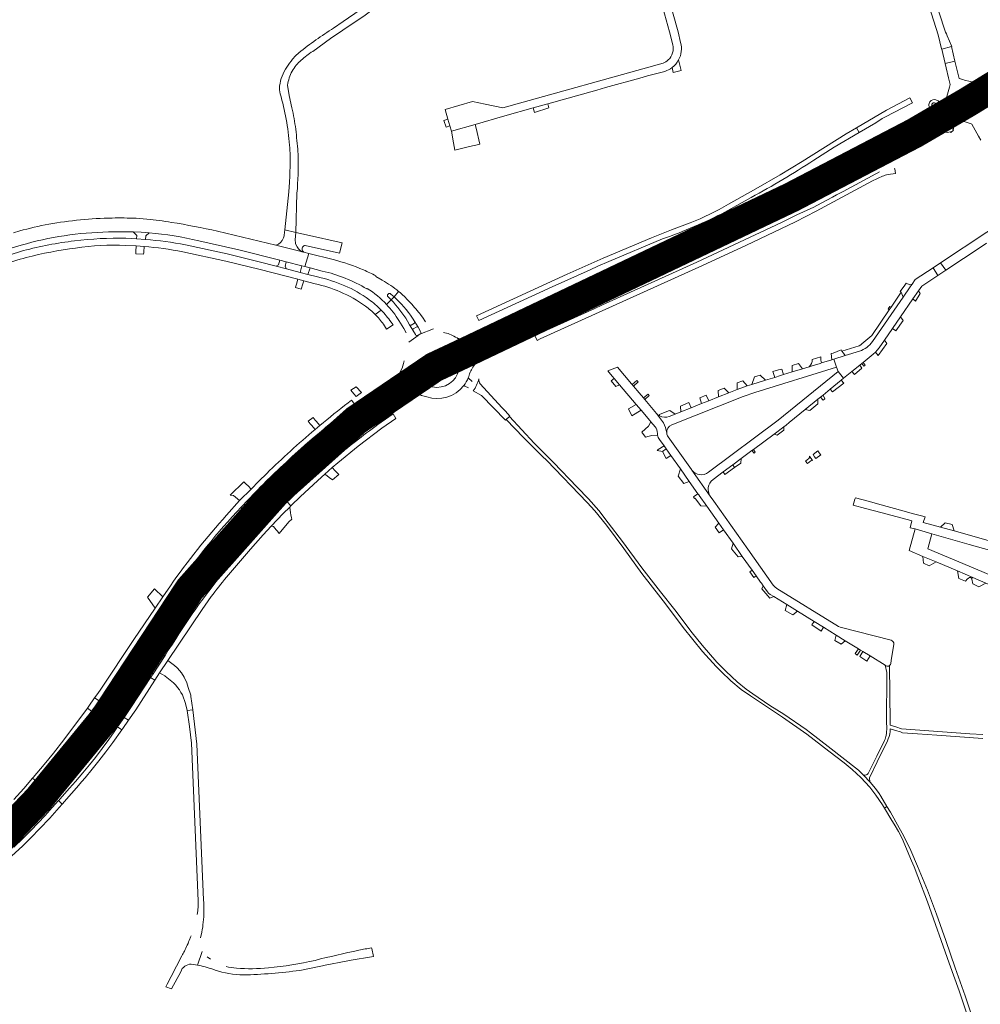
# Model space of a CAD drawing. Header units: metres. Extents: x 166325 to 190320, y 381923 to 404576.
# Tile 447 of 656: x 178531 to 179006, y 389853 to 390339. Entities that reach past the tile are written whole.
import ezdxf

# ---------------------------------------------------------------- set-up
doc = ezdxf.new("R2010")
doc.units = ezdxf.units.M
for name, color, linetype, lineweight in [('B-WE-VH-VERHARDING_ASFALT-GV', 8, 'Continuous', 18), ('B-WE-VH-VERHARDING_BETONSTRAATSTEEN-GV', 8, 'Continuous', 18), ('B-WE-VH-VERHARDING_HALFVERHARDING-GV', 8, 'Continuous', 18), ('B-WE-VH-VERHARDING_N-WEG', 8, 'Continuous', 18), ('B-WE-VH-VERHARDING_STRAATBAKSTEEN-GV', 8, 'Continuous', 18)]:
    doc.layers.add(name, color=color, linetype=linetype, lineweight=lineweight)

msp = doc.modelspace()

# ---------------------------------------------------------------- linework, layer by layer
at = {"layer": 'B-WE-VH-VERHARDING_ASFALT-GV', "flags": 128}
for points in [[(178857.671, 390328.144), (178856.423, 390333.53), (178842.703, 390382.538), (178842.439, 390382.469), (178838.75, 390381.511), (178847.538, 390350.193), (178848.926, 390345.246), (178852.223, 390333.496), (178853.839, 390327.069)], [(178849.094, 390318.042), (178769.962, 390295.887), (178761.234, 390297.704), (178754.936, 390299.015), (178741.348, 390295.147), (178742.8, 390290.273), (178743.761, 390287.048), (178744.564, 390284.351), (178756.317, 390287.731), (178770.953, 390291.94), (178784.924, 390295.863), (178792.036, 390297.861), (178816.306, 390304.677)], [(178816.306, 390304.677), (178820.613, 390305.886), (178837.503, 390310.63), (178841.34, 390311.707), (178849.835, 390313.936)], [(178878.833, 390230.85), (178886.99, 390234.823), (178905.536, 390244.237), (178907.736, 390245.115), (178941.146, 390262.168), (178952.547, 390268.285), (178967.65, 390276.92), (178972.715, 390280.165), (178978.385, 390283.14), (178979.763, 390283.81), (178977.788, 390287.492), (178975.987, 390289.817), (178975.277, 390289.286), (178974.201, 390288.594), (178964.857, 390282.59), (178949.506, 390273.708), (178934.785, 390265.863), (178933.413, 390264.957), (178884.334, 390239.996), (178865.578, 390230.875), (178849.706, 390223.537), (178834.381, 390216.555), (178829.272, 390214.227), (178776.279, 390190.084)], [(178923.382, 390270.024), (178933.533, 390276.471), (178945.875, 390283.75), (178944.463, 390286.052), (178939.502, 390283.13), (178917.642, 390269.41), (178906.882, 390262.781), (178894.812, 390255.881), (178881.333, 390248.341)], [(178955.896, 390264.238), (178954.457, 390263.445), (178954.104, 390263.257), (178937.898, 390254.629), (178934.71, 390252.932), (178932.602, 390251.809), (178924.955, 390247.738), (178923.477, 390246.928), (178915.072, 390242.993), (178907.438, 390239.211), (178865.693, 390219.631), (178819.17, 390198.607)], [(178960.089, 390263.06), (178963.775, 390263.528), (178963.394, 390265.728)], [(178963.394, 390265.728), (178963.303, 390266.115)], [(178819.17, 390198.607), (178815.337, 390196.874), (178786.573, 390183.876), (178785.699, 390183.436), (178786.898, 390181.053), (178788.337, 390181.797), (178866.702, 390217.281), (178889.841, 390227.911), (178914.41, 390239.558), (178924.677, 390244.85), (178950.246, 390258.643)], [(178950.246, 390258.643), (178952.402, 390259.841), (178954.627, 390260.907)], [(178879.533, 390244.4), (178892.502, 390251.661)], [(178594.188, 390240.946), (178588.872, 390241.381)], [(178862.417, 390239.132), (178853.193, 390235.66), (178843.381, 390231.781), (178819.412, 390221.631), (178801.733, 390213.721), (178756.891, 390193.258), (178757.992, 390190.823), (178794.273, 390207.591), (178813.008, 390215.956), (178816.814, 390217.655), (178822.202, 390220.061), (178848.691, 390231.161)], [(178531.337, 390235.119), (178528.333, 390234.263)], [(178587.415, 390234.625), (178591.327, 390234.438), (178595.233, 390234.16)], [(178619.778, 390230.292), (178639.495, 390225.737), (178659.829, 390220.74), (178662.938, 390219.901), (178670.728, 390217.889), (178672.057, 390217.546), (178674.081, 390224.01), (178671.604, 390224.64), (178670.835, 390224.836), (178668.342, 390225.471), (178657.859, 390228.139), (178629.012, 390235.02)], [(178593.442, 390230.968), (178589.087, 390231.3), (178583.815, 390231.579)], [(178759.591, 390172.399), (178761.674, 390173.939), (178766.002, 390176.982), (178769.492, 390179.583), (178773.686, 390182.071), (178779.724, 390185.167), (178791.492, 390190.854), (178819.434, 390203.664), (178823.738, 390205.626), (178837.611, 390211.947), (178854.644, 390219.639), (178878.833, 390230.85)], [(178583.695, 390228), (178588.886, 390227.73), (178592.729, 390227.441)], [(178611.851, 390224.861), (178633.179, 390220.23), (178650.13, 390216.05), (178668.629, 390211.241), (178671.719, 390210.438), (178677.249, 390209)], [(178678.428, 390212.4), (178673.648, 390213.643), (178669.781, 390214.648), (178663.151, 390216.371), (178657.989, 390217.713), (178649.5, 390219.92), (178633.809, 390223.82), (178613.179, 390228.3)], [(178686.054, 390220.962), (178674.081, 390224.01), (178672.057, 390217.546), (178674.76, 390216.848), (178680.724, 390215.308)], [(178710.369, 390210.808), (178707.182, 390212.692), (178707.253, 390212.921)], [(178702.797, 390206.503), (178702.94, 390206.724)], [(178714.639, 390203.959), (178716.18, 390202.616), (178718.462, 390205.235)], [(178718.462, 390205.235), (178716.18, 390202.616)], [(178712.477, 390198.811), (178714.712, 390201.087), (178713.245, 390202.53)], [(178714.712, 390201.087), (178712.477, 390198.811)], [(178706.861, 390193.864), (178709.748, 390196.036)], [(178718.609, 390190.829), (178720.937, 390187.016), (178722.22, 390184.757)], [(178726.753, 390183.914), (178725.504, 390186.094), (178723.874, 390188.781), (178722.846, 390190.562)], [(178725.285, 390192.005), (178726.385, 390190.269), (178728.04, 390187.614), (178729.317, 390185.43)], [(178731.663, 390190.235), (178730.165, 390192.468), (178729.049, 390193.987), (178728.849, 390194.294)], [(178710.898, 390189.032), (178712.499, 390186.54), (178715.665, 390188.685), (178714.718, 390190.122)], [(178735.642, 390186.857), (178728.952, 390184.065), (178728.152, 390183.603), (178728.025, 390183.533), (178723.44, 390180.223)], [(178728.952, 390184.065), (178735.642, 390186.857)], [(178723.44, 390180.223), (178728.025, 390183.533)], [(178755.51, 390168.423), (178753.63, 390175.706), (178753.175, 390176.639), (178753.146, 390176.704), (178747.332, 390182.339), (178746.452, 390182.728)], [(178747.332, 390182.339), (178753.146, 390176.704)], [(178753.658, 390177.967), (178755.947, 390179.028), (178758.855, 390180.179), (178766.691, 390182.917)], [(178757.376, 390183.069), (178754.872, 390182.318)], [(178767.12, 390181.926), (178760.021, 390177.794), (178757.322, 390176.35), (178754.939, 390175.246)], [(178753.63, 390175.706), (178755.51, 390168.423)], [(178722.622, 390158.882), (178719.61, 390166.167)], [(178719.61, 390166.167), (178722.622, 390158.882), (178723.261, 390158.12), (178723.34, 390157.967), (178729.7, 390153.799)], [(178716.858, 390161.978), (178713.663, 390159.284), (178703.278, 390151.081), (178700.407, 390148.813), (178684.171, 390135.995), (178684.094, 390135.934), (178681.101, 390133.574), (178677.471, 390130.627), (178673.887, 390127.625), (178672.005, 390126.01), (178667.791, 390122.294), (178663.646, 390118.5)], [(178752.827, 390162.593), (178752.961, 390162.929), (178753.087, 390163.267)], [(178681.63, 390129.999), (178687.796, 390134.935), (178701.625, 390145.11), (178714.549, 390154.401), (178716.223, 390155.605), (178719.995, 390158.302), (178721.268, 390159.192)], [(178723.023, 390156.723), (178721.797, 390155.848), (178718.002, 390153.115), (178716.361, 390151.937), (178696.907, 390137.957), (178683.565, 390127.595), (178681.937, 390126.33)], [(178729.7, 390153.799), (178723.34, 390157.967)], [(178750.524, 390158.645), (178750.564, 390158.696), (178750.604, 390158.747)], [(178670.325, 390127.628), (178672.164, 390129.26), (178675.746, 390132.389), (178679.36, 390135.481), (178681.505, 390137.287), (178682.354, 390137.986), (178687.508, 390142.226), (178693.592, 390147.066), (178695.238, 390148.266), (178696.759, 390149.43), (178695.146, 390151.522), (178693.513, 390150.262)], [(178706.928, 390141.314), (178720.071, 390150.219), (178723.634, 390152.467)], [(178664.388, 390102.224), (178663.406, 390101.26), (178665.273, 390099.392), (178665.603, 390099.721), (178669.868, 390103.828), (178678.624, 390111.946), (178682.078, 390115.02), (178685.701, 390118.244), (178688.364, 390120.613), (178698.426, 390128.774), (178710.118, 390137.711), (178717.104, 390142.482), (178715.733, 390144.797), (178708.129, 390139.46)], [(178679.553, 390139.055), (178677.166, 390137.046)], [(178649.184, 390091.271), (178662.129, 390104.548), (178663.484, 390105.826), (178670.02, 390111.987), (178678.034, 390119.068), (178680.836, 390121.479), (178684.181, 390124.28)], [(178686.584, 390122.589), (178684.621, 390120.849), (178684.324, 390120.586), (178681.793, 390118.342), (178680.957, 390117.601), (178676.756, 390113.877), (178667.974, 390105.744), (178664.388, 390102.224)], [(178666.323, 390114.367), (178672.48, 390121.926)], [(178675.319, 390120.954), (178667.119, 390113.63)], [(178653.318, 390115.349), (178649.471, 390111.522), (178645.661, 390107.657)], [(178645.661, 390107.657), (178639.885, 390101.938), (178633.471, 390094.752)], [(178649.081, 390104.387), (178641.281, 390096.163), (178639.11, 390093.783)], [(178640.695, 390098.753), (178647.547, 390105.906)], [(178633.422, 390064.09), (178645.361, 390078.001), (178647.724, 390080.812), (178651.548, 390085.091), (178655.517, 390089.403), (178661.411, 390095.54), (178664.652, 390098.773), (178665.273, 390099.392), (178663.406, 390101.26), (178662.91, 390100.773), (178652.551, 390090.162), (178649.077, 390086.463), (178645.639, 390082.73), (178634.66, 390069.663)], [(178621.057, 390066.777), (178622.241, 390068.329), (178627.238, 390074.881), (178633.549, 390082.638), (178639.921, 390090.05), (178641.654, 390091.501)], [(178644.918, 390091.161), (178643.54, 390089.641), (178636.204, 390081.548), (178629.017, 390073.24), (178623.945, 390067.087), (178622.675, 390065.546)], [(178641.654, 390091.501), (178643.737, 390092.761)], [(178605.745, 390059.899), (178602, 390054.422), (178598.2, 390048.863), (178587.627, 390033.399), (178571.423, 390008.811), (178569.908, 390006.673), (178568.335, 390004.545), (178570.524, 390003.105), (178572.243, 390005.547)], [(178615.002, 390063.345), (178608.357, 390053.344), (178607.497, 390052.049), (178604.163, 390047.031), (178602.506, 390044.536), (178602.342, 390044.29), (178592.854, 390030.01), (178591.473, 390027.931), (178575.82, 390004.399), (178573.714, 390001.006), (178576.469, 389999.186), (178579.37, 389997.286), (178590.666, 390014.326), (178602.253, 390031.962), (178610.148, 390043.87), (178613.63, 390048.795)], [(178587.414, 390028.335), (178588.628, 390030.404), (178589.53, 390031.622), (178600.487, 390047.577), (178600.664, 390047.835), (178601.324, 390048.796), (178604.422, 390053.307), (178607.94, 390058.43)], [(178606.846, 390031.086), (178604.721, 390028.092), (178603.176, 390025.516), (178596.883, 390015.982), (178595.998, 390014.645), (178598.109, 390013.35), (178600.412, 390016.904), (178604.425, 390023.017), (178621.4, 390048.23), (178625.91, 390054.52)], [(178622.145, 389904.773), (178618.873, 389981.653), (178616.767, 389998.576), (178614.083, 389998.209), (178615.205, 389990.424), (178616.166, 389982.091)], [(178616.166, 389982.091), (178619.444, 389904.306), (178619.4, 389901.81), (178619.23, 389899.319), (178619.037, 389897.605)], [(178530.751, 389953.298), (178534.326, 389957.244), (178537.08, 389960.509), (178539.53, 389963.354), (178537.713, 389964.913), (178533.314, 389959.737), (178528.488, 389954.339)], [(178522.284, 389933.974), (178531.829, 389943.911), (178540.248, 389953.008), (178545.045, 389958.498), (178542.775, 389960.491), (178542.588, 389960.654), (178540.971, 389958.813), (178535.216, 389952.451), (178529.708, 389946.554)], [(178529.948, 389936.84), (178534.323, 389941.445), (178540.367, 389948.003), (178544.556, 389952.713), (178547.641, 389956.247), (178547.414, 389956.445), (178545.045, 389958.498), (178540.248, 389953.008), (178531.829, 389943.911), (178522.284, 389933.974)], [(178527.494, 389926.547), (178532.645, 389931.31), (178537.011, 389935.654), (178541.113, 389939.81), (178546.159, 389945.2), (178550.899, 389950.408), (178552.386, 389952.109), (178550.489, 389953.764), (178547.44, 389950.334), (178543.879, 389946.39), (178540.283, 389942.61), (178536.943, 389939.193), (178532.842, 389935.037), (178528.401, 389930.756)], [(178620.599, 389885.97), (178621.293, 389888.876)], [(178616.015, 389873.042), (178619.104, 389872.555), (178621.463, 389879.332)], [(178621.463, 389879.332), (178619.104, 389872.555)], [(178669.611, 389869.933), (178680.034, 389872.066), (178680.898, 389872.235), (178681.288, 389872.312), (178693.401, 389874.685), (178694.015, 389874.789), (178706.05, 389876.835), (178705.166, 389880.752), (178705.061, 389881.125)], [(178611.433, 389877.148), (178606.123, 389866.938), (178604.108, 389863.064), (178603.501, 389861.896), (178606.346, 389860.768), (178610.845, 389869.296)], [(178625.475, 389875.433), (178623.942, 389876.639)]]:
    msp.add_lwpolyline(points, dxfattribs=at)
at = {"layer": 'B-WE-VH-VERHARDING_ASFALT-GV'}
for points in [[(178853.839, 390327.069, -0.2724571), (178851.562, 390319.571)], [(178856.697, 390319.549, 0.1928913), (178857.671, 390328.144)], [(178851.562, 390319.571, -0.0943449), (178849.094, 390318.042)], [(178849.835, 390313.936, 0.0891769), (178853.497, 390315.807)], [(178892.502, 390251.661, 0.0206454), (178923.382, 390270.024)], [(178954.627, 390260.907, -0.0452614), (178960.089, 390263.06)], [(178848.691, 390231.161, 0.0354484), (178879.533, 390244.4)], [(178881.333, 390248.341, -0.0424731), (178862.417, 390239.132)], [(178577.01, 390241.493, 0.0382435), (178545.737, 390238.483)], [(178588.872, 390241.381, 0.0143318), (178577.01, 390241.493)], [(178606.273, 390239.363, 0.016802), (178594.188, 390240.946)], [(178629.012, 390235.02, 0.0138596), (178606.273, 390239.363)], [(178545.737, 390238.483, 0.0198486), (178531.337, 390235.119)], [(178532.007, 390228.079, -0.06495), (178575.161, 390234.622)], [(178575.161, 390234.622, -0.0181981), (178587.415, 390234.625)], [(178595.233, 390234.16, -0.0369132), (178619.778, 390230.292)], [(178558.375, 390230.18, 0.0383688), (178533.225, 390225.381)], [(178583.815, 390231.579, 0.0334495), (178558.375, 390230.18)], [(178613.179, 390228.3, 0.0238096), (178593.442, 390230.968)], [(178533.225, 390225.381, 0.0191979), (178509.225, 390216.802)], [(178510.946, 390220.838, -0.0255028), (178532.007, 390228.079)], [(178534.507, 390221.969, -0.033047), (178558.957, 390226.629)], [(178558.957, 390226.629, -0.0474191), (178583.695, 390228)], [(178592.729, 390227.441, -0.0246858), (178611.851, 390224.861)], [(178511.01, 390213.569, -0.0384707), (178534.507, 390221.969)], [(178701.164, 390215.86, 0.0435437), (178686.054, 390220.962)], [(178680.724, 390215.308, -0.0795233), (178702.797, 390206.503)], [(178707.253, 390212.921, 0.0185875), (178701.164, 390215.86)], [(178691.811, 390208.053, 0.0489481), (178678.428, 390212.4)], [(178718.462, 390205.235, 0.0441793), (178710.369, 390210.808)], [(178677.249, 390209, -0.0535026), (178689.566, 390204.981)], [(178689.566, 390204.981, -0.0614393), (178702.098, 390197.981)], [(178703.802, 390201.264, 0.0585908), (178691.811, 390208.053)], [(178702.94, 390206.724, -0.0617748), (178712.477, 390198.811)], [(178723.641, 390200.356, 0.0320096), (178718.462, 390205.235)], [(178709.748, 390196.036, 0.0383061), (178703.802, 390201.264)], [(178722.846, 390190.562, 0.0585705), (178714.712, 390201.087)], [(178716.18, 390202.616, -0.063092), (178725.285, 390192.005)], [(178728.849, 390194.294, 0.0255424), (178723.641, 390200.356)], [(178702.098, 390197.981, -0.040539), (178706.861, 390193.864)], [(178714.718, 390190.122, 0.0372929), (178709.748, 390196.036)], [(178712.477, 390198.811, -0.0500346), (178718.609, 390190.829)], [(178706.861, 390193.864, -0.0404662), (178710.898, 390189.032)], [(178729.317, 390185.43, -0.428676), (178728.952, 390184.065)], [(178776.279, 390190.084, -0.0266153), (178757.376, 390183.069)], [(178728.025, 390183.533, -0.3733681), (178726.753, 390183.914)], [(178746.452, 390182.728, 0.0930382), (178740.519, 390184.996)], [(178754.872, 390182.318, -0.1858091), (178747.332, 390182.339)], [(178766.691, 390182.917, -0.2826383), (178767.246, 390182.798)], [(178754.939, 390175.246, -0.4077886), (178753.63, 390175.706)], [(178721.191, 390170.923, -0.0649253), (178719.61, 390166.167)], [(178755.51, 390168.423, -0.0899864), (178759.591, 390172.399)], [(178719.61, 390166.167, -0.0652991), (178716.858, 390161.978)], [(178748.438, 390168.814, -0.9993662), (178726.349, 390169.007)], [(178753.087, 390163.267, -0.0901473), (178755.51, 390168.423)], [(178723.34, 390157.967, -0.3336491), (178723.023, 390156.723)], [(178732.324, 390153.163, 0.315703), (178750.524, 390158.645)], [(178729.7, 390153.799, -0.0679101), (178732.324, 390153.163)], [(178693.513, 390150.262, 0.0098144), (178679.553, 390139.055)], [(178677.166, 390137.046, 0.0176738), (178653.318, 390115.349)], [(178684.181, 390124.28, -0.0235555), (178706.928, 390141.314)], [(178708.129, 390139.46, 0.0173909), (178686.584, 390122.589)], [(178647.547, 390105.906, -0.0167642), (178670.325, 390127.628)], [(178672.48, 390121.926, -0.220355), (178675.162, 390121.861)], [(178681.937, 390126.33, -0.4049326), (178681.184, 390126.399)], [(178663.646, 390118.5, 0.0135295), (178649.081, 390104.387)], [(178675.162, 390121.861, -0.552422), (178675.319, 390120.954)], [(178607.94, 390058.43, -0.0344011), (178640.695, 390098.753)], [(178633.471, 390094.752, 0.029323), (178605.745, 390059.899)], [(178639.11, 390093.783, 0.0306891), (178615.002, 390063.345)], [(178636.303, 390077.065, -0.0091941), (178649.184, 390091.271)], [(178643.737, 390092.761, -0.8490431), (178644.918, 390091.161)], [(178613.63, 390048.795, -0.0192164), (178636.303, 390077.065)], [(178634.66, 390069.663, 0.0399283), (178606.846, 390031.086)], [(178622.675, 390065.546, -0.9859335), (178621.057, 390066.777)], [(178625.91, 390054.52, -0.0168689), (178633.422, 390064.09)], [(178572.243, 390005.547, 0.0052378), (178587.414, 390028.335)], [(178621.985, 389893.699, 0.0444296), (178622.145, 389904.773)], [(178621.293, 389888.876, 0.0194757), (178621.985, 389893.699)], [(178615.386, 389885.559, -0.0205532), (178612.712, 389879.449)], [(178615.94, 389887.021, -0.0052382), (178615.386, 389885.559)], [(178612.712, 389879.449, -0.0073052), (178611.433, 389877.148)], [(178698.816, 389879.879, 0.0115552), (178677.246, 389874.903)], [(178705.061, 389881.125, 0.0032336), (178698.816, 389879.879)], [(178677.246, 389874.903, -0.0316174), (178654.124, 389871.182)], [(178610.845, 389869.296, -0.3178795), (178616.015, 389873.042)], [(178619.104, 389872.555, -0.0340541), (178626.677, 389870.517)], [(178626.677, 389870.517, 0.0068463), (178627.811, 389870.125)], [(178627.811, 389870.125, 0.0749488), (178641.729, 389867.734)], [(178638.328, 389871.059, -0.0484403), (178633.271, 389871.91)], [(178654.124, 389871.182, -0.0437456), (178638.328, 389871.059)], [(178641.729, 389867.734, 0.0293008), (178669.611, 389869.933)]]:
    msp.add_lwpolyline(points, format="xyb", dxfattribs=at)
at = {"layer": 'B-WE-VH-VERHARDING_ASFALT-GV', "flags": 128}
for points in [[(178972.115, 390298.439), (178970.854, 390300.815), (178959.282, 390294.78), (178944.463, 390286.052), (178945.875, 390283.75), (178954.082, 390288.59), (178957.221, 390290.591), (178958.53, 390291.281)], [(178598.109, 390013.35), (178595.998, 390014.645), (178586.522, 390000.322), (178582.974, 389994.915), (178585.081, 389993.53), (178588.603, 389998.679)], [(178576.469, 389999.186), (178573.714, 390001.006), (178565.791, 389989.565), (178562.573, 389985.151), (178559.535, 389981.204), (178556.887, 389977.811), (178552.497, 389972.347), (178551.154, 389970.86), (178547.352, 389966.296), (178545.499, 389963.967), (178542.752, 389960.841), (178542.588, 389960.654), (178542.775, 389960.491), (178545.045, 389958.498), (178550.933, 389965.344), (178556.526, 389972.097), (178559.569, 389975.894), (178564.058, 389981.681), (178568.697, 389987.918), (178573.837, 389995.226)], [(178570.524, 390003.105), (178568.335, 390004.545), (178565.518, 390000.453), (178564.82, 389999.464), (178566.863, 389997.982), (178569.744, 390001.977)], [(178566.863, 389997.982), (178564.82, 389999.464), (178562.083, 389995.587), (178557.491, 389989.505), (178553.197, 389983.769), (178547.973, 389977.257), (178543.434, 389971.65), (178537.908, 389965.143), (178537.755, 389964.963), (178537.713, 389964.913), (178539.53, 389963.354), (178539.7, 389963.551), (178540.837, 389964.871), (178545.205, 389970.033), (178549.075, 389974.649), (178551.801, 389978.198), (178553.855, 389980.785), (178556.858, 389984.588), (178560.437, 389989.284), (178563.505, 389993.452), (178566.476, 389997.445)], [(178579.203, 389997.043), (178579.37, 389997.286), (178576.469, 389999.186), (178573.837, 389995.226), (178568.697, 389987.918), (178564.058, 389981.681), (178559.569, 389975.894), (178556.526, 389972.097), (178550.933, 389965.344), (178545.045, 389958.498), (178547.414, 389956.445), (178547.641, 389956.247), (178547.765, 389956.389), (178549.486, 389958.361), (178552.819, 389962.184), (178556.402, 389966.402), (178559.81, 389970.578), (178563.074, 389974.657), (178566.13, 389978.563), (178569.098, 389982.632), (178572.703, 389987.648), (178576.373, 389992.832)], [(178585.081, 389993.53), (178582.974, 389994.915), (178579.616, 389990.165), (178581.828, 389988.784), (178582.308, 389989.453)], [(178581.828, 389988.784), (178579.616, 389990.165), (178577.95, 389987.807), (178575.293, 389984.031), (178572.026, 389979.467), (178568.812, 389975.157), (178565.743, 389971.527), (178562.482, 389967.546), (178558.875, 389963.307), (178555.974, 389959.912), (178551.172, 389954.532), (178550.591, 389953.879), (178550.489, 389953.764), (178552.386, 389952.109), (178552.472, 389952.208), (178554.499, 389954.527), (178559.427, 389960.143), (178562.034, 389963.215), (178563.626, 389965.09), (178567.134, 389969.326), (178570.433, 389973.395), (178573.845, 389977.881), (178577.367, 389982.551)]]:
    msp.add_lwpolyline(points, close=True, dxfattribs=at)
at = {"layer": 'B-WE-VH-VERHARDING_BETONSTRAATSTEEN-GV', "flags": 128}
for points in [[(178991.449, 390326.226), (178986.662, 390324.816), (178988.3, 390317.882), (178993.162, 390319.008)], [(178792.577, 390295.905), (178792.036, 390297.861), (178784.924, 390295.863), (178785.517, 390293.601)], [(178983.374, 390298.255), (178983.576, 390298.132), (178983.75, 390297.972), (178983.865, 390297.814), (178984, 390297.487), (178984.035, 390297.252), (178984, 390296.899), (178983.92, 390296.676), (178983.798, 390296.473), (178983.524, 390296.206), (178983.208, 390296.046), (178982.976, 390295.994), (178982.622, 390296.002), (178982.285, 390296.113), (178982.069, 390296.252), (178981.905, 390296.422), (178981.777, 390296.621), (178981.69, 390296.841), (178981.648, 390297.073), (178981.672, 390297.426), (178981.797, 390297.757), (178981.932, 390297.951), (178982.102, 390298.115), (178982.453, 390298.308), (178982.683, 390298.364), (178983.037, 390298.361)], [(178742.8, 390290.273), (178740.845, 390289.636), (178741.836, 390286.305), (178743.761, 390287.048)], [(178756.763, 390285.832), (178756.317, 390287.731), (178744.564, 390284.351), (178745.52, 390278.622), (178746.129, 390274.979), (178753.493, 390276.743), (178758.049, 390277.835), (178758.607, 390277.969)], [(178595.233, 390234.16), (178591.327, 390234.438), (178587.415, 390234.625), (178589.177, 390232.907), (178589.087, 390231.3), (178593.442, 390230.968), (178593.614, 390232.747)], [(178592.729, 390227.441), (178588.886, 390227.73), (178588.735, 390225.03), (178588.702, 390224.454), (178588.671, 390223.896), (178592.511, 390223.723), (178592.551, 390224.411), (178592.575, 390224.811)], [(178662.938, 390219.901), (178659.829, 390220.74), (178659.206, 390218.463), (178657.989, 390217.713), (178663.151, 390216.371), (178662.352, 390217.515)], [(178985.97, 390219.305), (178982.327, 390216.892), (178984.722, 390213.13), (178988.674, 390215.743)], [(178674.76, 390216.848), (178672.057, 390217.546), (178670.728, 390217.889), (178669.781, 390214.648), (178673.648, 390213.643)], [(178671.719, 390210.438), (178668.629, 390211.241), (178667.934, 390208.87), (178667.5, 390207.389), (178667.452, 390207.227), (178670.258, 390206.337), (178670.609, 390207.322), (178670.849, 390207.997), (178671.014, 390208.459)], [(178966.641, 390204.806), (178967.582, 390202.486), (178971.109, 390207.551), (178971.983, 390208.806), (178970.905, 390208.436), (178969.123, 390209.382), (178968.348, 390208.307), (178966.137, 390205.157)], [(178976.014, 390204.158), (178975.155, 390205.578), (178972.388, 390201.575), (178973.695, 390200.413)], [(178961.565, 390197.42), (178961.002, 390197.817), (178960.187, 390196.608), (178960.712, 390196.177)], [(178967.513, 390190.913), (178966.251, 390192.699), (178962.28, 390186.956), (178963.965, 390185.831)], [(178959.471, 390179.532), (178958.337, 390181.251), (178955.654, 390177.371), (178954.805, 390176.245), (178953.851, 390175.207), (178955.158, 390173.67)], [(178907.657, 390166.818), (178906.08, 390166.585), (178903.283, 390165.759), (178904.161, 390162.821), (178907.023, 390163.705), (178908.489, 390164.158)], [(178915.827, 390169.619), (178912.797, 390168.699), (178912.761, 390165.478), (178917.854, 390167.052)], [(178947.209, 390167.347), (178946.122, 390168.829), (178942.282, 390165.703), (178943.472, 390164.234)], [(178947.824, 390170.214), (178947.13, 390169.649), (178948.196, 390168.262), (178948.843, 390168.758)], [(178824.915, 390162.279), (178823.402, 390161.139), (178825.716, 390158.242), (178827.539, 390159.178)], [(178836.12, 390161.324), (178833.738, 390159.309), (178834.425, 390158.496), (178836.721, 390160.579)], [(178888.349, 390161.019), (178885.594, 390160.139), (178885.618, 390156.831), (178890.574, 390158.564)], [(178896.928, 390163.849), (178894.094, 390163.018), (178892.798, 390159.309), (178899.524, 390161.388)], [(178938.237, 390159.94), (178936.93, 390161.347), (178931.562, 390156.978), (178932.722, 390155.644)], [(178879.181, 390157.47), (178876.229, 390156.331), (178876.383, 390153.156), (178881.441, 390155.169)], [(178842.127, 390153.878), (178841.589, 390154.545), (178839.363, 390152.656), (178840.012, 390151.889)], [(178870.243, 390153.966), (178867.189, 390152.702), (178868.012, 390149.825), (178871.581, 390151.245)], [(178925.489, 390149.716), (178925.478, 390152.026), (178919.21, 390146.924), (178921.435, 390146.441)], [(178928.006, 390154.084), (178926.772, 390153.079), (178928.023, 390151.477), (178928.877, 390152.16)], [(178838.222, 390146.549), (178835.801, 390149.411), (178831.947, 390147.287), (178833.586, 390143.823)], [(178861.817, 390150.375), (178857.636, 390148.556), (178857.76, 390145.745), (178862.954, 390147.812)], [(178908.607, 390136.686), (178908.604, 390138.325), (178903.844, 390134.786), (178905.425, 390134.307)], [(178849.519, 390128.931), (178846.677, 390127.141), (178846.09, 390126.771), (178848.694, 390126.241), (178850.5, 390127.546)], [(178893.591, 390127.162), (178892.885, 390126.637), (178893.927, 390125.425), (178894.509, 390125.873)], [(178887.442, 390120.43), (178887.615, 390122.719), (178883.433, 390119.609), (178884.318, 390118.238)], [(178926.127, 390125.539), (178925.451, 390126.464), (178923.063, 390124.672), (178923.832, 390123.636), (178924.503, 390122.733), (178926.844, 390124.566), (178926.738, 390124.702)], [(178857.58, 390117.556), (178856.44, 390114.055), (178859.189, 390110.328), (178861.98, 390111.347)], [(178884.318, 390118.238), (178883.433, 390119.609), (178878.704, 390116.093), (178879.509, 390114.864)], [(178866.861, 390104.459), (178866.772, 390104.584), (178866.259, 390105.308), (178864.009, 390103.812), (178864.522, 390103.001), (178864.706, 390103.13), (178864.989, 390102.744), (178867.635, 390099.308), (178870.637, 390099.13)], [(178664.282, 390091.452), (178665.779, 390092.722), (178665.59, 390093.482), (178665.222, 390094.966), (178664.982, 390095.936), (178664.652, 390098.773), (178661.411, 390095.54), (178655.517, 390089.403), (178656.665, 390089.19), (178658.052, 390087.489), (178658.6, 390086.817), (178659.007, 390086.317), (178659.411, 390085.73)], [(178991.781, 390090.108), (178988.392, 390091.004), (178986.048, 390088.791), (178992.738, 390086.955)], [(179000.154, 390069.615), (178979.802, 390078.21), (178981.704, 390085.486), (178973.471, 390087.958), (178970.494, 390077.29), (178977.268, 390074.422), (178983.834, 390071.641), (178994.32, 390067.2), (179001.981, 390063.951), (179008.342, 390061.254), (179022.11, 390055.41), (179024.806, 390051.162), (179026.265, 390054.251), (179029.94, 390060.907), (179030.135, 390061.26), (179022.424, 390060.138)], [(178883.578, 390080.868), (178882.876, 390078.182), (178886.134, 390074.226), (178888.15, 390074.416)], [(178977.268, 390074.422), (178977.628, 390070.98), (178980.364, 390069.662), (178983.834, 390071.641)], [(178994.32, 390067.2), (178995.031, 390063.528), (178998.325, 390062.21), (178999.135, 390063.12), (178999.756, 390063.684), (179000.401, 390064.007), (179000.645, 390064.01), (179000.974, 390063.928), (179001.36, 390063.644), (179001.385, 390063.559), (179001.981, 390063.951)], [(179008.342, 390061.254), (179001.981, 390063.951), (179001.385, 390063.559), (179001.5, 390063.17), (179002.008, 390060.843), (179004.96, 390059.353)], [(178901.951, 390055.636), (178901.117, 390056.275), (178900.525, 390056.953), (178898.412, 390059.934), (178897.798, 390058.436), (178901.742, 390053.769), (178903.671, 390054.574)], [(178602, 390054.422), (178597.935, 390058.435), (178594.485, 390054.212), (178598.2, 390048.863)], [(178923.561, 390042.287), (178922.477, 390040.644), (178927.046, 390037.498), (178928.265, 390039.381)], [(178938.986, 390032.759), (178934.533, 390035.509), (178933.846, 390032.859), (178937.026, 390031.063)], [(178946.513, 390028.108), (178945.526, 390028.718), (178943.869, 390026.376), (178944.914, 390025.686)], [(178951.208, 390025.209), (178947.599, 390027.438), (178946.11, 390024.936), (178949.693, 390022.634)]]:
    msp.add_lwpolyline(points, close=True, dxfattribs=at)
for points in [[(178853.497, 390315.807), (178854.059, 390313.38), (178857.951, 390314.353), (178856.697, 390319.549)], [(178982.484, 390294.673), (178985.887, 390297.216)], [(178991.143, 390289.347), (178986.709, 390287.19)], [(178990.798, 390284.094), (178991.094, 390283.802), (178992.39, 390284.968), (178992.123, 390285.239)], [(179018.032, 390235.183), (179021.399, 390237.395), (179018.922, 390241.188), (179011.232, 390236.035), (179008.905, 390234.5), (178985.97, 390219.305), (178988.674, 390215.743), (179006.046, 390227.229), (179008.704, 390229.062)], [(178662.188, 390235.689), (178661.914, 390233.081), (178661.87, 390232.659), (178661.615, 390231.636)], [(178667.43, 390230.802), (178667.629, 390234.425), (178662.188, 390235.689)], [(178672.305, 390227.971), (178689.246, 390224.152), (178690.504, 390229.189), (178672.933, 390233.193), (178667.629, 390234.425), (178667.43, 390230.802)], [(178657.859, 390228.139), (178668.342, 390225.471), (178670.835, 390224.836)], [(178670.835, 390224.836), (178671.604, 390224.64)], [(178984.722, 390213.13), (178982.327, 390216.892), (178973.577, 390211.095), (178971.983, 390208.806), (178971.109, 390207.551), (178967.582, 390202.486), (178952.39, 390180.449)], [(178945.985, 390175.745), (178938.952, 390173.572), (178933.288, 390171.822), (178934.696, 390167.769), (178935.554, 390165.63), (178938.172, 390162.358), (178942.282, 390165.703), (178946.122, 390168.829), (178947.13, 390169.649), (178947.824, 390170.214), (178952.749, 390174.223), (178953.851, 390175.207), (178954.805, 390176.245), (178955.654, 390177.371), (178958.337, 390181.251), (178962.28, 390186.956), (178966.251, 390192.699), (178972.388, 390201.575), (178975.155, 390205.578), (178976.717, 390207.837), (178984.722, 390213.13)], [(178967.582, 390202.486), (178966.641, 390204.806), (178961.565, 390197.42), (178960.712, 390196.177), (178952.043, 390183.562), (178947.241, 390179.292), (178946.678, 390178.854), (178945.876, 390178.435), (178937.234, 390175.779), (178938.168, 390174.79), (178938.952, 390173.572), (178945.985, 390175.745)], [(178952.39, 390180.449), (178967.582, 390202.486)], [(178853.302, 390139.406), (178888.649, 390153.43), (178894.359, 390155.357), (178934.696, 390167.769), (178933.288, 390171.822), (178932.324, 390171.524), (178927.295, 390169.97), (178926.533, 390169.734), (178922.596, 390168.518), (178921.076, 390168.048), (178917.854, 390167.052), (178912.761, 390165.478), (178908.489, 390164.158), (178907.023, 390163.705), (178904.161, 390162.821), (178899.524, 390161.388), (178892.798, 390159.309), (178890.574, 390158.564), (178885.618, 390156.831), (178881.441, 390155.169), (178876.383, 390153.156), (178871.581, 390151.245)], [(178921.076, 390168.048), (178922.596, 390168.518), (178926.533, 390169.734), (178927.295, 390169.97), (178926.897, 390171.258), (178926.996, 390172.939), (178922.708, 390171.671)], [(178850.821, 390135.315), (178850.249, 390138.003), (178849.254, 390140.327), (178845.8, 390145.042), (178840.012, 390151.889), (178839.363, 390152.656), (178837.236, 390155.171), (178834.425, 390158.496), (178833.738, 390159.309), (178833.449, 390159.65), (178826.501, 390167.869), (178821.677, 390166.106), (178823.136, 390164.381), (178824.119, 390163.219), (178824.915, 390162.279), (178827.539, 390159.178), (178835.801, 390149.411), (178838.222, 390146.549), (178842.531, 390141.457), (178843.033, 390140.864), (178845.087, 390138.435)], [(178908.604, 390138.325), (178909.808, 390139.275), (178911.308, 390140.493), (178919.21, 390146.924), (178925.478, 390152.026), (178926.772, 390153.079), (178928.006, 390154.084), (178931.562, 390156.978), (178936.93, 390161.347), (178938.172, 390162.358), (178935.554, 390165.63), (178905.87, 390141.6), (178871.396, 390115.915)], [(178871.581, 390151.245), (178868.012, 390149.825), (178862.954, 390147.812), (178857.76, 390145.745), (178855.022, 390144.655), (178852.063, 390143.478)], [(178855.022, 390144.655), (178852.388, 390146.522), (178851.751, 390146.261), (178847.193, 390144.394), (178847.318, 390143.789)], [(178845.8, 390145.042), (178849.254, 390140.327), (178850.249, 390138.003), (178850.821, 390135.315)], [(178852.063, 390143.478), (178855.022, 390144.655)], [(178845.087, 390138.435), (178843.033, 390140.864), (178841.853, 390138.772), (178838.487, 390135.699), (178840.317, 390133.271), (178842.138, 390133.771), (178843.41, 390134.121), (178846.326, 390134.294), (178846.218, 390135.118)], [(178873.68, 390112.357), (178878.704, 390116.093), (178883.433, 390119.609), (178887.615, 390122.719), (178892.885, 390126.637), (178893.591, 390127.162), (178903.844, 390134.786), (178908.604, 390138.325)], [(178846.218, 390135.118), (178846.326, 390134.294)], [(178847.224, 390132.17), (178849.519, 390128.931), (178850.5, 390127.546), (178852.854, 390124.225), (178857.58, 390117.556), (178861.98, 390111.347), (178866.259, 390105.308), (178866.772, 390104.584), (178866.861, 390104.459), (178870.637, 390099.13), (178876.529, 390090.815), (178878.875, 390087.504), (178883.578, 390080.868), (178888.15, 390074.416), (178892.939, 390067.658), (178895.01, 390064.736), (178897.181, 390061.672), (178897.591, 390061.093), (178898.412, 390059.934), (178900.525, 390056.953), (178901.117, 390056.275), (178901.951, 390055.636), (178903.671, 390054.574), (178910.169, 390050.56), (178915.446, 390047.3), (178923.561, 390042.287), (178928.265, 390039.381), (178934.533, 390035.509)], [(178961.605, 390033.032), (178936.437, 390039.512), (178935.662, 390039.779), (178905.118, 390058.553), (178904.158, 390059.285), (178903.412, 390060.205), (178897.181, 390069.001), (178890.876, 390077.903), (178874.019, 390101.702), (178872.343, 390104.067), (178863.185, 390117.032), (178863.036, 390117.233), (178851.533, 390133.422)], [(178679.914, 390127.946), (178681.184, 390126.399)], [(178681.63, 390129.999), (178679.986, 390128.682)], [(178681.937, 390126.33), (178683.565, 390127.595), (178681.63, 390129.999)], [(178921.007, 390122.782), (178919.335, 390121.465), (178920.264, 390120.194), (178921.925, 390121.588)], [(178922.799, 390121.825), (178921.276, 390123.871)], [(178863.185, 390117.032), (178872.343, 390104.067)], [(179009.523, 390082.325), (178992.738, 390086.955), (178986.048, 390088.791), (178977.424, 390091.158), (178978.384, 390093.941), (178976.585, 390094.431), (178972.084, 390095.658), (178968.002, 390096.771), (178954.908, 390100.34), (178950.916, 390101.429), (178943.988, 390103.317), (178943.772, 390102.633), (178943.22, 390100.881), (178942.862, 390099.745), (178948.943, 390098.117), (178957.248, 390095.894), (178971.349, 390092.12), (178971.87, 390091.98), (178971.005, 390088.486), (178973.471, 390087.958), (178981.704, 390085.486), (179000.122, 390080.305), (179030.343, 390071.915)], [(178643.737, 390092.761), (178641.654, 390091.501), (178643.54, 390089.641), (178644.918, 390091.161)], [(178623.945, 390067.087), (178622.241, 390068.329), (178621.057, 390066.777)], [(178622.675, 390065.546), (178623.945, 390067.087)], [(178934.533, 390035.509), (178938.986, 390032.759), (178945.526, 390028.718), (178946.513, 390028.108), (178947.599, 390027.438), (178951.208, 390025.209), (178958.639, 390020.618), (178958.979, 390020.408)], [(178602.253, 390031.962), (178590.666, 390014.326)], [(178961.516, 390021.581), (178961.725, 390022.952), (178962.95, 390030.995)], [(178596.883, 390015.982), (178603.176, 390025.516)], [(178603.176, 390025.516), (178602.012, 390025.533)], [(178613.176, 390001.783), (178614.083, 389998.209), (178616.767, 389998.576), (178615.86, 390005.154), (178615.862, 390005.848), (178614.512, 390009.729), (178613.833, 390011.963), (178612.474, 390014.681), (178611.212, 390016.817), (178609.271, 390019.147), (178607.669, 390020.693), (178607.357, 390020.858), (178607.112, 390021.039), (178604.425, 390023.017), (178600.412, 390016.904), (178601.86, 390016.032), (178602.998, 390015.346), (178603.133, 390015.239)], [(178603.133, 390015.239), (178607.354, 390011.909)]]:
    msp.add_lwpolyline(points, dxfattribs=at)
at = {"layer": 'B-WE-VH-VERHARDING_BETONSTRAATSTEEN-GV'}
for points in [[(178856.697, 390319.549, -0.1068864), (178853.497, 390315.807)], [(178980.417, 390298.044, 0.2130015), (178980.626, 390296.218)], [(178983.217, 390299.977, 0.3759135), (178980.417, 390298.044)], [(178984.775, 390299.367, 0.0772434), (178983.217, 390299.977)], [(178985.887, 390297.216, 0.2037339), (178984.775, 390299.367)], [(178980.626, 390296.218, 0.2341969), (178982.484, 390294.673)], [(178988.551, 390286.629, -1), (178990.451, 390286.629)], [(178992.123, 390285.239, 0.4503774), (178991.143, 390289.347)], [(178986.709, 390287.19, 0.6275543), (178990.798, 390284.094)], [(178990.451, 390286.629, -1), (178988.551, 390286.629)], [(178661.615, 390231.636, -0.2455605), (178657.859, 390228.139)], [(178667.43, 390230.802, 0.1103983), (178667.759, 390228.402)], [(178667.759, 390228.402, 0.1707134), (178670.835, 390224.836)], [(178671.604, 390224.64, -0.5415471), (178671.63, 390227.709)], [(178671.63, 390227.709, -0.1010436), (178672.305, 390227.971)], [(178945.985, 390175.745, 0.1686048), (178952.39, 390180.449)], [(178922.708, 390171.671, -0.2206705), (178921.076, 390168.048)], [(178847.318, 390143.789, -0.0898999), (178845.8, 390145.042)], [(178847.318, 390143.789, 0.2265617), (178852.063, 390143.478)], [(178845.087, 390138.435, -0.1889536), (178846.218, 390135.118)], [(178850.821, 390135.315, -0.3356516), (178853.302, 390139.406)], [(178846.326, 390134.294, 0.099874), (178847.224, 390132.17)], [(178851.533, 390133.422, -0.1300349), (178850.821, 390135.315)], [(178679.986, 390128.682, 0.4292282), (178679.914, 390127.946)], [(178921.276, 390123.871, -0.204757), (178921.007, 390122.782)], [(178921.925, 390121.588, -0.2298314), (178922.799, 390121.825)], [(178666.323, 390114.367, 0.8656212), (178667.119, 390113.63)], [(178871.396, 390115.915, -0.4086079), (178863.185, 390117.032)], [(178872.343, 390104.067, -0.4037432), (178873.68, 390112.357)], [(178601.057, 390026.655, -0.1707511), (178602.253, 390031.962)], [(178962.95, 390030.995, 0.3843881), (178961.605, 390033.032)], [(178602.012, 390025.533, -0.3364969), (178601.057, 390026.655)], [(178960.822, 390020.468, 0.2064816), (178961.516, 390021.581)], [(178590.666, 390014.326, -0.1967433), (178595.856, 390017.507)], [(178595.856, 390017.507, -0.6560545), (178596.883, 390015.982)], [(178607.354, 390011.909, -0.1399806), (178613.176, 390001.783)]]:
    msp.add_lwpolyline(points, format="xyb", dxfattribs=at)
at = {"layer": 'B-WE-VH-VERHARDING_HALFVERHARDING-GV', "flags": 128}
for points in [[(178675.999, 390323.814), (178684.858, 390330.105), (178690.926, 390334.285), (178701.916, 390341.652), (178707.277, 390345.866), (178716.022, 390352.195), (178715.942, 390363.12), (178715.739, 390363.624), (178714.451, 390371.857), (178712.678, 390386.652), (178712.856, 390396.427)], [(178699.405, 390344.242), (178691.138, 390338.586), (178686.341, 390335.304)], [(178669.164, 390323.149), (178667.593, 390321.608), (178666.119, 390319.974)], [(178665.704, 390295.869), (178664.464, 390301.98), (178663.603, 390307.125)], [(178668.843, 390272.143), (178668.78, 390273.124), (178668.712, 390274.11)], [(178664.527, 390259.226), (178664.156, 390254.443), (178662.188, 390235.689), (178667.629, 390234.425), (178668.231, 390253.767)], [(178958.979, 390020.408), (178958.639, 390020.618), (178959.491, 390016.999), (178959.487, 390016.268), (178959.366, 389992.505), (178959.462, 389989.805), (178959.333, 389987.149), (178959.133, 389985.897), (178959.019, 389985.405), (178958.649, 389984.193)], [(179006.981, 389986.47), (179000.537, 389986.715), (178966.68, 389989.292), (178963.936, 389990.144), (178961.156, 389991.008), (178961.139, 389992.494), (178960.822, 390020.468)], [(178958.649, 389984.193), (178958.353, 389983.442), (178954.522, 389975.673), (178950.276, 389967.205), (178949.985, 389966.891), (178949.818, 389966.756), (178949.426, 389966.529), (178949.226, 389966.451), (178948.808, 389966.356), (178948.38, 389966.344), (178947.946, 389966.42), (178951.316, 389962.898), (178951.125, 389963.382), (178951.035, 389963.725), (178950.962, 389964.301), (178951, 389965.008), (178954.751, 389973.008), (178959.84, 389983.369), (178960.246, 389984.273), (178960.659, 389985.458), (178960.953, 389986.677), (178961.125, 389987.904), (178961.176, 389989.196), (178963.741, 389988.453), (178966.27, 389987.721), (178967.232, 389987.232), (178974.7, 389986.72), (178984.18, 389986.085), (179006.975, 389984.53)], [(179002.426, 389844.486), (178998.224, 389857.451), (178993.31, 389871.173), (178988.66, 389884.657), (178984.006, 389897.763), (178979.513, 389909.599), (178974.697, 389921.381), (178971.379, 389929.127), (178967.78, 389936.596), (178965.533, 389940.368), (178961.331, 389948.028), (178959.554, 389950.961), (178958.317, 389950.085), (178962.004, 389943.917), (178963.146, 389942.202), (178965.28, 389938.47), (178967.043, 389935.012), (178971.742, 389924.046), (178972.935, 389921.02), (178974.812, 389916.256), (178979.55, 389903.879), (178990.313, 389873.519), (178995.183, 389859.896), (178999.261, 389847.435)]]:
    msp.add_lwpolyline(points, dxfattribs=at)
at = {"layer": 'B-WE-VH-VERHARDING_HALFVERHARDING-GV'}
for points in [[(178686.341, 390335.304, 0.0267272), (178669.164, 390323.149)], [(178670.346, 390319.38, -0.0516511), (178675.999, 390323.814)], [(178666.119, 390319.974, 0.0757488), (178660.927, 390311.633)], [(178665.869, 390313.984, -0.0484557), (178667.92, 390316.971)], [(178667.92, 390316.971, -0.0457085), (178670.346, 390319.38)], [(178663.603, 390307.125, -0.0848835), (178665.869, 390313.984)], [(178660.927, 390311.633, 0.0660254), (178659.696, 390306.742)], [(178659.696, 390306.742, 0.1043), (178659.989, 390302.897)], [(178659.989, 390302.897, -0.0510003), (178664.561, 390277.486)], [(178667.617, 390285.344, 0.0272824), (178665.704, 390295.869)], [(178668.712, 390274.11, 0.0130825), (178667.617, 390285.344)], [(178664.561, 390277.486, -0.0338831), (178664.813, 390267.097)], [(178668.231, 390253.767, 0.0301472), (178668.843, 390272.143)], [(178664.813, 390267.097, -0.020324), (178664.527, 390259.226)], [(178960.822, 390020.468, -0.302782), (178958.979, 390020.408)]]:
    msp.add_lwpolyline(points, format="xyb", dxfattribs=at)
at = {"layer": 'B-WE-VH-VERHARDING_HALFVERHARDING-GV', "flags": 128}
msp.add_lwpolyline([(178868.405, 390030.505), (178863.338, 390036.716), (178854.758, 390048.037), (178847.806, 390056.822), (178838.61, 390068.726), (178828.984, 390081.802), (178821.989, 390091.038), (178817.283, 390097.03), (178812.118, 390102.892), (178806.575, 390108.571), (178794.867, 390120.781), (178785.419, 390130.384), (178773.144, 390143.472), (178771.591, 390142.043), (178780.166, 390133.049), (178789.361, 390123.896), (178791.562, 390121.705), (178811.603, 390101.036), (178815.256, 390096.862), (178821.129, 390089.774), (178829.696, 390078.261), (178838.559, 390065.999), (178847.95, 390053.878), (178850.215, 390050.955), (178858.943, 390039.326), (178868.569, 390027.453), (178875.276, 390020.032), (178877.702, 390017.584), (178882.54, 390013.004), (178887.577, 390008.65), (178892.109, 390005.576), (178907.978, 389994.933), (178920.056, 389986.667), (178930.903, 389978.26), (178938.508, 389972.425), (178942.405, 389969.229), (178946.679, 389965.231), (178951.037, 389960.384), (178954.153, 389956.542), (178957.393, 389951.631), (178958.317, 389950.085), (178959.554, 389950.961), (178956.498, 389956.005), (178955.648, 389957.298), (178953.985, 389959.827), (178951.316, 389962.898), (178947.946, 389966.42), (178945.553, 389968.743), (178930.571, 389980.561), (178921.872, 389987.183), (178919.678, 389988.854), (178908.679, 389996.474), (178901.739, 390000.777), (178893.347, 390006.459), (178890.028, 390008.86), (178885.583, 390012.372), (178880.197, 390017.553), (178875.62, 390022.157)], close=True, dxfattribs=at)
at = {"layer": 'B-WE-VH-VERHARDING_N-WEG', "const_width": 15, "flags": 128}
msp.add_lwpolyline([(179322.41, 390496.742), (178999.222, 390298.641), (178973.226, 390283.485), (178912.484, 390251.793), (178749.791, 390174.28), (178735.926, 390167.785), (178697.365, 390141.586), (178658.681, 390106.98), (178615.354, 390058.264), (178573.26, 389994.272), (178540.548, 389954.433), (178508.702, 389921.089), (178467.325, 389889.261), (178326.389, 389792.077), (178284.06, 389769.93), (178214.954, 389737.019), (178174.147, 389712.679), (178150.101, 389692.11), (178129.954, 389666.778), (178098.707, 389620.103), (178068.595, 389581.347), (178029.817, 389539.126), (177942.231, 389442.843)], dxfattribs=at)
at = {"layer": 'B-WE-VH-VERHARDING_STRAATBAKSTEEN-GV', "flags": 128}
for points in [[(178987.854, 390335.19), (178981.702, 390354.169), (178981.395, 390355.124), (178979.963, 390359.576), (178979.633, 390360.601), (178971.611, 390385.307), (178969.479, 390392.03), (178968.658, 390394.531), (178968.426, 390395.237), (178966.563, 390401), (178966.545, 390401.057), (178961.551, 390416.559), (178959.495, 390423.205)], [(178957.384, 390416.948), (178967.697, 390385.099), (178977.467, 390354.782), (178976.484, 390353.337), (178977.441, 390350.632), (178978.988, 390346.26), (178980.372, 390345.883), (178984.887, 390332.023), (178986.469, 390325.012), (178986.588, 390325.015), (178986.662, 390324.816), (178991.449, 390326.226), (178991.641, 390326.282), (178989.289, 390331.542)], [(179015.895, 390314.297), (179003.425, 390308.269), (178997.852, 390309.66), (178996.971, 390309.88), (178995.191, 390310.325), (178993.946, 390315.704), (178993.162, 390319.008), (178988.3, 390317.882), (178988.804, 390315.748), (178989.967, 390310.751), (178990.753, 390307.373), (178990.412, 390306.155), (178988.445, 390299.128), (178985.887, 390297.216), (178982.484, 390294.673), (178977.166, 390290.698), (178975.987, 390289.817), (178977.788, 390287.492), (178979.763, 390283.81), (178981.062, 390284.442), (178986.709, 390287.19), (178991.143, 390289.347), (178993.612, 390290.548), (178998.203, 390289.004), (179001.095, 390288.032), (179001.456, 390287.911), (179004.788, 390281.937), (179005.857, 390280.02)], [(178980.156, 390289.073), (178983.864, 390291.863), (178983.959, 390291.923), (178988.061, 390294.505), (178988.128, 390294.547), (178990.417, 390295.077), (178990.68, 390295.039), (178990.902, 390294.892)], [(178989.398, 390292.379), (178985.169, 390289.875), (178985.066, 390289.814), (178981.013, 390287.795)], [(178990.964, 390294.143), (178989.398, 390292.379)], [(178980.329, 390287.958), (178980.059, 390288.332)], [(178713.245, 390202.53), (178714.712, 390201.087), (178716.18, 390202.616), (178714.639, 390203.959)], [(178728.04, 390187.614), (178726.385, 390190.269)], [(178723.874, 390188.781), (178725.504, 390186.094)], [(178726.212, 390189.558), (178724.614, 390188.601)], [(178725.691, 390186.787), (178727.359, 390187.715)], [(178766.691, 390182.917), (178758.855, 390180.179)], [(178760.021, 390177.794), (178767.12, 390181.926)], [(178753.146, 390176.704), (178753.175, 390176.639), (178753.63, 390175.706)], [(178755.947, 390179.028), (178753.658, 390177.967)], [(178754.939, 390175.246), (178757.322, 390176.35)], [(178758.855, 390180.179), (178755.947, 390179.028)], [(178757.466, 390176.986), (178756.619, 390178.749)], [(178757.322, 390176.35), (178760.021, 390177.794)], [(178759.332, 390177.971), (178758.612, 390179.516)], [(178754.762, 390160.792), (178752.827, 390162.593)], [(178719.995, 390158.302), (178716.223, 390155.605)], [(178721.039, 390155.91), (178719.913, 390157.612)], [(178721.268, 390159.192), (178719.995, 390158.302)], [(178721.797, 390155.848), (178723.023, 390156.723)], [(178723.34, 390157.967), (178723.261, 390158.12), (178722.622, 390158.882)], [(178750.604, 390158.747), (178751.054, 390158.536), (178752.909, 390157.666)], [(178755.241, 390156.149), (178759.409, 390153.869), (178771.258, 390141.736), (178771.591, 390142.043), (178773.144, 390143.472), (178773.362, 390143.672), (178771.168, 390146.049), (178769.461, 390147.898), (178758.719, 390159.534)], [(178716.939, 390155.466), (178718.12, 390153.846)], [(178718.002, 390153.115), (178721.797, 390155.848)]]:
    msp.add_lwpolyline(points, dxfattribs=at)
at = {"layer": 'B-WE-VH-VERHARDING_STRAATBAKSTEEN-GV'}
for points in [[(178989.289, 390331.542, -0.0325449), (178987.854, 390335.19)], [(178990.902, 390294.892, -0.3497245), (178990.964, 390294.143)], [(178980.059, 390288.332, -0.4333692), (178980.156, 390289.073)], [(178981.013, 390287.795, -0.3960077), (178980.329, 390287.958)], [(178714.639, 390203.959, 0.9914911), (178713.245, 390202.53)], [(178726.385, 390190.269, -0.4146572), (178726.212, 390189.558)], [(178724.614, 390188.601, -0.3948971), (178723.874, 390188.781)], [(178725.504, 390186.094, -0.4254667), (178725.691, 390186.787)], [(178727.359, 390187.715, -0.4392001), (178728.04, 390187.614)], [(178767.12, 390181.926, 0.5136426), (178767.246, 390182.798)], [(178753.658, 390177.967, 0.4019593), (178753.146, 390176.704)], [(178755.947, 390179.028, -0.3943335), (178756.619, 390178.749)], [(178757.322, 390176.35, 0.3802353), (178757.466, 390176.986)], [(178758.855, 390180.179, 0.4085894), (178758.612, 390179.516)], [(178760.021, 390177.794, -0.3672009), (178759.332, 390177.971)], [(178752.827, 390162.593, -0.0673762), (178750.604, 390158.747)], [(178758.062, 390162.057, -0.099338), (178755.241, 390156.149)], [(178758.719, 390159.534, -0.1589936), (178758.062, 390162.057)], [(178719.995, 390158.302, 0.4116366), (178719.913, 390157.612)], [(178722.622, 390158.882, 0.4491682), (178721.268, 390159.192)], [(178716.223, 390155.605, -0.3562749), (178716.939, 390155.466)], [(178718.12, 390153.846, -0.3967572), (178718.002, 390153.115)], [(178721.039, 390155.91, 0.3192833), (178721.797, 390155.848)]]:
    msp.add_lwpolyline(points, format="xyb", dxfattribs=at)
at = {"layer": 'B-WE-VH-VERHARDING_STRAATBAKSTEEN-GV', "flags": 128}
for points in [[(178933.288, 390171.822), (178938.952, 390173.572), (178938.168, 390174.79), (178937.234, 390175.779), (178936.882, 390176.366), (178933.03, 390174.775), (178932.078, 390174.564), (178932.324, 390171.524)], [(178697.426, 390158.174), (178694.836, 390156.504), (178696.356, 390154.721), (178697.522, 390153.354), (178700.149, 390155.38)], [(178703.278, 390151.081), (178701.378, 390152.966), (178697.717, 390150.164), (178700.407, 390148.813)], [(178677.806, 390141.108), (178677.287, 390141.718), (178676.204, 390142.99), (178673.752, 390141.133), (178674.216, 390140.578), (178674.845, 390139.825), (178675.403, 390139.157), (178677.166, 390137.046), (178679.553, 390139.055)], [(178684.171, 390135.995), (178682.354, 390137.986), (178681.505, 390137.287), (178679.36, 390135.481), (178681.101, 390133.574), (178684.094, 390135.934)], [(178672.164, 390129.26), (178670.325, 390127.628), (178672.005, 390126.01), (178673.887, 390127.625)], [(178852.854, 390124.225), (178850.5, 390127.546), (178848.694, 390126.241), (178850.496, 390122.799)], [(178684.621, 390120.849), (178684.181, 390124.28), (178680.836, 390121.479), (178678.034, 390119.068), (178680.957, 390117.601), (178681.793, 390118.342), (178684.324, 390120.586)], [(178687.673, 390116.1), (178687.11, 390116.712), (178685.701, 390118.244), (178682.078, 390115.02), (178683.191, 390114.14), (178684.183, 390113.355), (178685.711, 390112.147), (178688.851, 390114.819)], [(178644.076, 390109.197), (178643.197, 390110.051), (178642.438, 390110.788), (178642.033, 390111.182), (178635.327, 390104.691), (178636.972, 390104.538), (178639.885, 390101.938), (178645.661, 390107.657)], [(178649.081, 390104.387), (178647.547, 390105.906), (178640.695, 390098.753), (178641.281, 390096.163)], [(178662.91, 390100.773), (178663.406, 390101.26), (178664.388, 390102.224), (178663.484, 390105.826), (178662.129, 390104.548), (178649.184, 390091.271), (178652.551, 390090.162)], [(178876.529, 390090.815), (178874.664, 390088.798), (178876.761, 390086.086), (178877.171, 390086.361), (178878.875, 390087.504)], [(178892.939, 390067.658), (178891.924, 390066.781), (178893.837, 390064.02), (178895.01, 390064.736)], [(178600.664, 390047.835), (178602.506, 390044.536), (178604.163, 390047.031), (178607.497, 390052.049), (178608.357, 390053.344), (178604.422, 390053.307), (178601.324, 390048.796)], [(178910.169, 390050.56), (178909.372, 390047.718), (178913.037, 390045.568), (178915.446, 390047.3)], [(178559.535, 389981.204), (178553.855, 389980.785), (178551.801, 389978.198), (178552.497, 389972.347), (178556.887, 389977.811)]]:
    msp.add_lwpolyline(points, close=True, dxfattribs=at)

doc.saveas('drawing.dxf')
